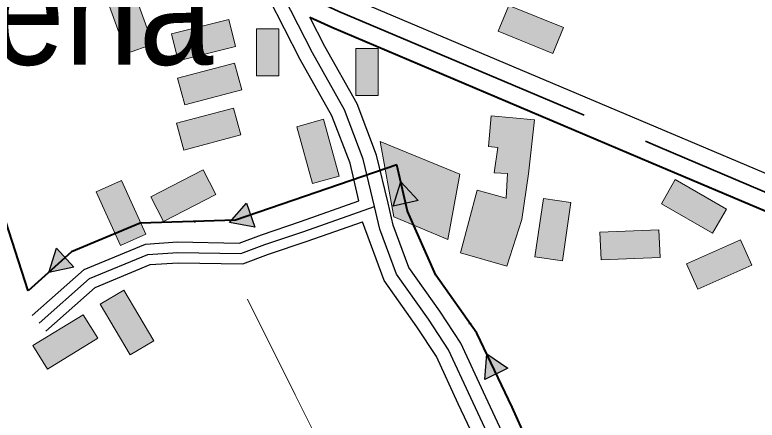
# Model space of a CAD drawing. Extents: x -64005 to -55000, y -89025 to -80000.
# Drawn here: x -63689 to -63153, y -83544 to -83252 of the extents above; entities that cross this region are included whole.
import ezdxf
from ezdxf.enums import TextEntityAlignment as Align

# ---------------------------------------------------------------- set-up
doc = ezdxf.new("R2010")
doc.units = 0
doc.header["$LTSCALE"] = 32
doc.linetypes.add('DOT_DASHED', pattern=[7.7, 5, -1.2, 0.3, -1.2])
doc.linetypes.add('LONG_DASHED', pattern=[7.5, 6, -1.5])
for name, color, linetype, lineweight in [('18', 7, 'Continuous', 25), ('2', 7, 'Continuous', 25), ('21', 7, 'Continuous', 25), ('39', 7, 'LONG_DASHED', 25), ('5', 7, 'Continuous', 40), ('6', 7, 'Continuous', 25), ('7', 7, 'Continuous', 13)]:
    doc.layers.add(name, color=color, linetype=linetype, lineweight=lineweight)
doc.layers.add('45', color=7, linetype='Continuous')

msp = doc.modelspace()

# ---------------------------------------------------------------- hatches: boundary and pattern name
at = {"layer": '18'}
for points in [[(-63415.8, -83389.84), (-63410.38, -83372.16), (-63397.77, -83385.69)], [(-63515.6, -83404.98), (-63533.76, -83401.44), (-63521.62, -83387.49)], [(-63646.04, -83433.66), (-63664.13, -83437.51), (-63658.42, -83419.92)], [(-63349.78, -83514.74), (-63348.39, -83496.29), (-63333.11, -83506.72)]]:
    msp.add_hatch(color=256, dxfattribs=at).paths.add_polyline_path(points)
at = {"layer": '7'}
for points in [[(-63622.4, -83239.55), (-63607.99, -83279.53), (-63589.18, -83272.75), (-63603.59, -83232.77)], [(-63293.12, -83260.95), (-63332.52, -83245.01), (-63340.02, -83263.55), (-63300.62, -83279.49)], [(-63534.31, -83255.19), (-63575.55, -83265.48), (-63570.71, -83284.89), (-63529.47, -83274.6)], [(-63498.33, -83295.7), (-63498.33, -83261.7), (-63514.33, -83261.7), (-63514.33, -83295.7)], [(-63426.67, -83309.96), (-63426.67, -83275.96), (-63442.67, -83275.96), (-63442.67, -83309.96)], [(-63530.11, -83286.58), (-63571.21, -83297.4), (-63566.11, -83316.74), (-63525.01, -83305.92)], [(-63530.84, -83318.94), (-63571.91, -83329.89), (-63566.76, -83349.22), (-63525.69, -83338.27)], [(-63454.69, -83368.01), (-63466.04, -83327.05), (-63485.31, -83332.39), (-63473.96, -83373.35)], [(-63345.15, -83324.59), (-63347.04, -83346.76), (-63340.41, -83347.33), (-63343.06, -83365.71), (-63333.4, -83366.27), (-63334.35, -83383.89), (-63355.18, -83378.21), (-63367.3, -83423.5), (-63333.77, -83432.97), (-63322.98, -83399.43), (-63318.28, -83366.31), (-63313.9, -83327.43)], [(-63425.26, -83343.06), (-63415.44, -83397.52), (-63376.45, -83413.71), (-63367.87, -83366.74)], [(-63552.77, -83363.47), (-63590.57, -83382.9), (-63581.43, -83400.69), (-63543.63, -83381.26)], [(-63222.44, -83387.95), (-63185.59, -83409.13), (-63175.62, -83391.79), (-63212.47, -83370.61)], [(-63629.92, -83379.42), (-63612.4, -83418.14), (-63594.18, -83409.9), (-63611.7, -83371.18)], [(-63307.51, -83384.24), (-63313.66, -83426.29), (-63293.87, -83429.18), (-63287.72, -83387.13)], [(-63224.27, -83406.69), (-63266.73, -83408.55), (-63265.85, -83428.53), (-63223.39, -83426.67)], [(-63165.49, -83414.13), (-63204.32, -83431.4), (-63196.19, -83449.67), (-63157.36, -83432.4)], [(-63627.13, -83460.49), (-63605.47, -83497.06), (-63588.27, -83486.87), (-63609.93, -83450.3)], [(-63639.33, -83468.05), (-63675.51, -83490.35), (-63665.01, -83507.37), (-63628.83, -83485.07)]]:
    msp.add_hatch(color=256, dxfattribs=at).paths.add_polyline_path(points)

# ---------------------------------------------------------------- linework, layer by layer
at = {"layer": '18'}
for p, q in [((-63448.65, -83372.18), (-63518.61, -83396.23)), ((-63678.84, -83450.77), (-63701.69, -83380.41))]:
    msp.add_line(p, q, dxfattribs=at)
at = {"layer": '18', "linetype": 'DOT_DASHED', "lineweight": 40}
for points in [[(-63678.84, -83450.77), (-63709.13, -83357.5), (-63785, -83282.15), (-63912.99, -83222.62), (-64000, -83175.41)], [(-62522.87, -83412.36), (-62556.33, -83421.12), (-62591.3, -83430.29), (-62672.42, -83447.92), (-62778.33, -83504.25), (-62909.51, -83489.24), (-63002.04, -83525.29), (-63139.68, -83561.87), (-63299.66, -83603.02), (-63329.94, -83534.65), (-63355.53, -83481.44), (-63385.14, -83439.46), (-63405.52, -83393.25), (-63413.18, -83359.98), (-63529.36, -83399.93), (-63598.11, -83401.99), (-63647.63, -83422.64), (-63678.84, -83450.77)]]:
    msp.add_lwpolyline(points, dxfattribs=at)
at = {"layer": '18'}
for points in [[(-63415.8, -83389.84), (-63410.38, -83372.16), (-63397.77, -83385.69)], [(-63515.6, -83404.98), (-63533.76, -83401.44), (-63521.62, -83387.49)], [(-63646.04, -83433.66), (-63664.13, -83437.51), (-63658.42, -83419.92)], [(-63349.78, -83514.74), (-63348.39, -83496.29), (-63333.11, -83506.72)]]:
    msp.add_lwpolyline(points, close=True, dxfattribs=at)
for points in [[(-63374.85, -83454.05), (-63385.14, -83439.46), (-63405.52, -83393.25), (-63406.78, -83387.77)], [(-63583.98, -83401.57), (-63598.11, -83401.99), (-63647.63, -83422.64), (-63652.23, -83426.79)], [(-63310.73, -83578.02), (-63329.94, -83534.65), (-63341.45, -83510.73)]]:
    msp.add_lwpolyline(points, dxfattribs=at)
for centre in [(-63425, -83364.05), (-63558.99, -83400.82), (-63360.44, -83474.48)]:
    msp.add_circle(centre, 0.5, dxfattribs=at)
at = {"layer": '2', "lineweight": 13}
msp.add_lwpolyline([(-63452.03, -83594.64), (-63486.37, -83525.79), (-63520.71, -83456.94)], dxfattribs=at)
at = {"layer": '21'}
for points in [[(-63676.04, -83468.63), (-63638.68, -83435.53), (-63594.45, -83417.1), (-63571.23, -83415.56), (-63526.83, -83416.31), (-63510.78, -83410.3), (-63482.62, -83400.81), (-63440.49, -83385.93)], [(-63666.1, -83479.85), (-63630.6, -83448.41), (-63590.97, -83431.9), (-63570.85, -83430.56), (-63524.23, -83431.35), (-63505.76, -83424.44), (-63477.72, -83414.99), (-63438, -83400.96)]]:
    msp.add_lwpolyline(points, dxfattribs=at)
at = {"layer": '39', "lineweight": 35}
msp.add_lwpolyline([(-63499.9, -83228.23), (-63454.98, -83249.29), (-63225.14, -83346.68), (-63136.52, -83384.28), (-63014.16, -83435.4), (-62882.79, -83489.95), (-62733.39, -83552.94)], dxfattribs=at)
at = {"layer": '39', "linetype": 'Continuous'}
for points in [[(-63429.27, -83389.92), (-63437.35, -83355.86), (-63450.93, -83320.21), (-63473.97, -83279.23), (-63499.9, -83228.23)], [(-63344.61, -83560.52), (-63359.78, -83528.12), (-63375.9, -83493.34), (-63390.41, -83471.14), (-63413.45, -83438.69), (-63425.4, -83406.25), (-63429.27, -83389.92)]]:
    msp.add_lwpolyline(points, dxfattribs=at)
at = {"layer": '39', "linetype": 'DOT_DASHED'}
msp.add_lwpolyline([(-63671.07, -83474.24), (-63634.64, -83441.97), (-63592.71, -83424.5), (-63571.04, -83423.06), (-63525.53, -83423.83), (-63508.27, -83417.37), (-63480.17, -83407.9), (-63429.27, -83389.92)], dxfattribs=at)
at = {"layer": '5', "lineweight": 25}
msp.add_lwpolyline([(-63500.01, -83214.61), (-63495.31, -83216.56), (-63449.88, -83237.87), (-63220.26, -83335.17), (-63131.67, -83372.76), (-63009.35, -83423.85), (-62877.97, -83478.42), (-62759.54, -83528.35)], dxfattribs=at)
at = {"layer": '5'}
msp.add_lwpolyline([(-63475.96, -83253.27), (-63460.08, -83260.71), (-63230.02, -83358.19), (-63141.37, -83395.8), (-63018.97, -83446.94), (-62887.62, -83501.48), (-62735.04, -83565.8)], dxfattribs=at)
at = {"layer": '6'}
for points in [[(-63440.49, -83385.93), (-63446.92, -83358.81), (-63460.01, -83324.46), (-63482.78, -83283.95), (-63505.41, -83239.45)], [(-63335.56, -83556.28), (-63350.71, -83523.89), (-63367.13, -83488.47), (-63382.14, -83465.51), (-63404.53, -83433.98), (-63415.81, -83403.36), (-63419.54, -83387.61), (-63427.78, -83352.91), (-63441.85, -83315.96), (-63465.16, -83274.51), (-63475.96, -83253.27)], [(-63357.73, -83556.09), (-63368.85, -83532.35), (-63384.67, -83498.21), (-63398.68, -83476.77), (-63422.37, -83443.4), (-63438, -83400.96)]]:
    msp.add_lwpolyline(points, dxfattribs=at)
at = {"layer": '7'}
for points in [[(-63622.4, -83239.55), (-63607.99, -83279.53), (-63589.18, -83272.75), (-63603.59, -83232.77)], [(-63293.12, -83260.95), (-63332.52, -83245.01), (-63340.02, -83263.55), (-63300.62, -83279.49)], [(-63534.31, -83255.19), (-63575.55, -83265.48), (-63570.71, -83284.89), (-63529.47, -83274.6)], [(-63498.33, -83295.7), (-63498.33, -83261.7), (-63514.33, -83261.7), (-63514.33, -83295.7)], [(-63426.67, -83309.96), (-63426.67, -83275.96), (-63442.67, -83275.96), (-63442.67, -83309.96)], [(-63530.11, -83286.58), (-63571.21, -83297.4), (-63566.11, -83316.74), (-63525.01, -83305.92)], [(-63530.84, -83318.94), (-63571.91, -83329.89), (-63566.76, -83349.22), (-63525.69, -83338.27)], [(-63454.69, -83368.01), (-63466.04, -83327.05), (-63485.31, -83332.39), (-63473.96, -83373.35)], [(-63345.15, -83324.59), (-63347.04, -83346.76), (-63340.41, -83347.33), (-63343.06, -83365.71), (-63333.4, -83366.27), (-63334.35, -83383.89), (-63355.18, -83378.21), (-63367.3, -83423.5), (-63333.77, -83432.97), (-63322.98, -83399.43), (-63318.28, -83366.31), (-63313.9, -83327.43)], [(-63425.26, -83343.06), (-63415.44, -83397.52), (-63376.45, -83413.71), (-63367.87, -83366.74)], [(-63552.77, -83363.47), (-63590.57, -83382.9), (-63581.43, -83400.69), (-63543.63, -83381.26)], [(-63222.44, -83387.95), (-63185.59, -83409.13), (-63175.62, -83391.79), (-63212.47, -83370.61)], [(-63629.92, -83379.42), (-63612.4, -83418.14), (-63594.18, -83409.9), (-63611.7, -83371.18)], [(-63307.51, -83384.24), (-63313.66, -83426.29), (-63293.87, -83429.18), (-63287.72, -83387.13)], [(-63224.27, -83406.69), (-63266.73, -83408.55), (-63265.85, -83428.53), (-63223.39, -83426.67)], [(-63165.49, -83414.13), (-63204.32, -83431.4), (-63196.19, -83449.67), (-63157.36, -83432.4)], [(-63627.13, -83460.49), (-63605.47, -83497.06), (-63588.27, -83486.87), (-63609.93, -83450.3)], [(-63639.33, -83468.05), (-63675.51, -83490.35), (-63665.01, -83507.37), (-63628.83, -83485.07)]]:
    msp.add_lwpolyline(points, close=True, dxfattribs=at)

# ---------------------------------------------------------------- texts
at = {"layer": '45', "width": 0.9}
msp.add_text('Samorena', height=80, rotation=0.008, dxfattribs=at).set_placement((-63767.64, -83287.69), align=Align.CENTER)

doc.saveas('drawing.dxf')
